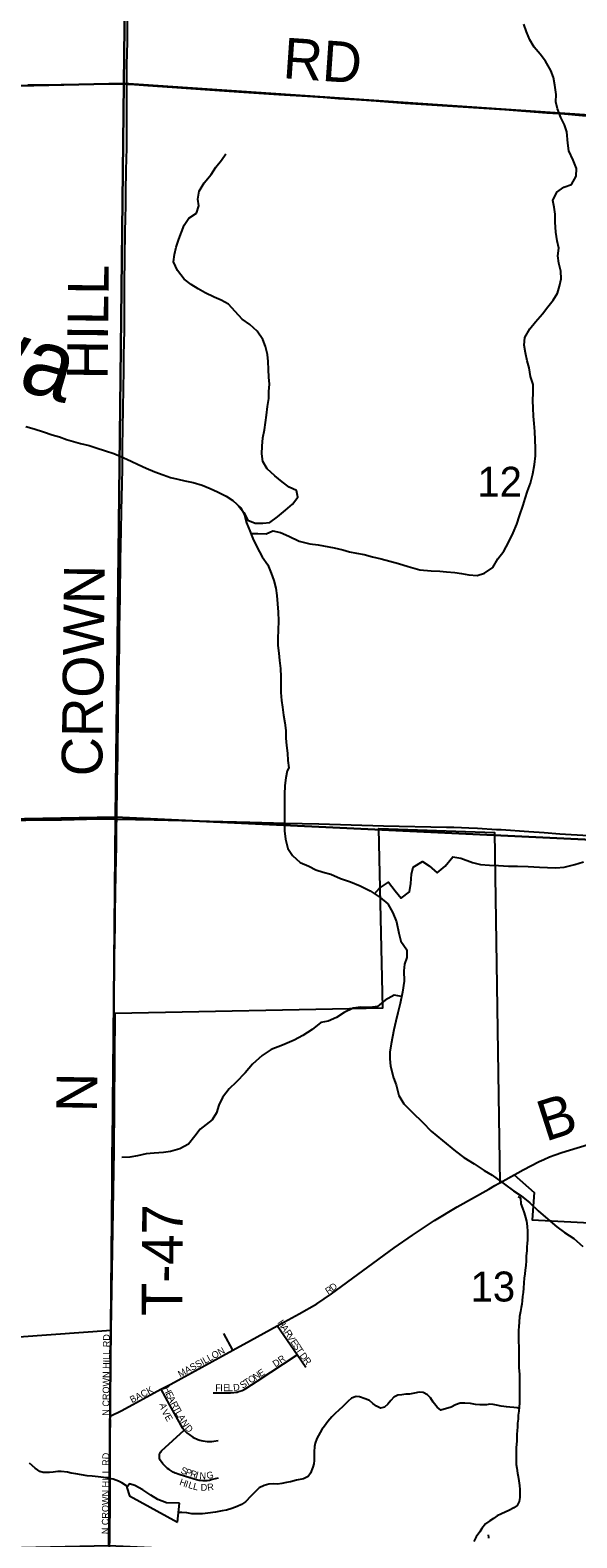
# Model space of a CAD drawing. Extents: x 1985906 to 2360102, y 891258 to 1222054.
# Drawn here: x 2165986 to 2170020, y 1042372 to 1053500 of the extents above; entities that cross this region are included whole.
import ezdxf

# ---------------------------------------------------------------- set-up
doc = ezdxf.new("R2010")
doc.units = 0
for name, color, linetype in [('GM_X_City_Street', 7, 'Continuous'), ('GM_X_City_Street_Text', 7, 'Continuous'), ('GM_X_Corporation', 7, 'Continuous'), ('GM_X_County_Road', 7, 'Continuous'), ('GM_X_County_Road_Text', 7, 'Continuous'), ('GM_X_Minor_Lake', 7, 'Continuous'), ('GM_X_Minor_River', 7, 'Continuous'), ('GM_X_Minor_River_Text', 7, 'Continuous'), ('GM_X_Section', 7, 'Continuous'), ('GM_X_Section_Text', 7, 'Continuous'), ('GM_X_Township_Road', 7, 'Continuous'), ('GM_X_Township_Road_Text', 7, 'Continuous')]:
    doc.layers.add(name, color=color, linetype=linetype)

msp = doc.modelspace()

# ---------------------------------------------------------------- linework, layer by layer
at = {"layer": 'GM_X_City_Street'}
for points in [[(2169370, 1044945), (2169416, 1044971)], [(2167809, 1043936), (2167972, 1044025), (2168100, 1044100), (2168209, 1044172), (2168672, 1044511), (2168806, 1044605), (2168970, 1044713), (2169138, 1044814), (2169370, 1044945)], [(2166577, 1043269), (2166577, 1043320), (2166578, 1043394), (2166578, 1043449), (2166579, 1043536), (2166580, 1043636), (2166584, 1044005)], [(2167482, 1043758), (2167416, 1043880)], [(2167482, 1043758), (2167612, 1043829), (2167809, 1043936)], [(2167955, 1043722), (2167809, 1043936)], [(2166951, 1043468), (2167023, 1043507), (2167253, 1043632), (2167482, 1043758)], [(2167336, 1043441), (2167402, 1043442), (2167465, 1043443), (2167488, 1043445), (2167504, 1043447), (2167514, 1043448), (2167524, 1043451), (2167534, 1043454), (2167549, 1043460), (2167564, 1043467), (2167578, 1043474), (2167662, 1043528), (2167955, 1043722)], [(2168019, 1043628), (2167955, 1043722)], [(2166577, 1043269), (2166663, 1043311), (2166951, 1043468)], [(2166951, 1043468), (2167015, 1043351), (2167094, 1043206), (2167112, 1043179), (2167121, 1043168), (2167123, 1043166)], [(2166571, 1042288), (2166573, 1042375), (2166574, 1042440), (2166575, 1042589), (2166576, 1042699), (2166577, 1042830), (2166577, 1042898), (2166577, 1043029), (2166577, 1043073), (2166577, 1043142), (2166578, 1043226), (2166577, 1043269)], [(2167372, 1042812), (2167330, 1042801), (2167308, 1042796), (2167293, 1042793), (2167276, 1042792), (2167260, 1042792), (2167244, 1042794), (2167232, 1042796), (2167212, 1042800), (2167133, 1042825), (2167078, 1042842), (2167065, 1042846), (2167055, 1042850), (2167041, 1042857), (2167026, 1042865), (2167012, 1042875), (2167000, 1042884), (2166992, 1042891), (2166982, 1042901), (2166966, 1042919), (2166953, 1042934), (2166946, 1042944), (2166943, 1042952), (2166940, 1042958), (2166939, 1042966), (2166939, 1042973), (2166939, 1042980), (2166940, 1042984), (2166941, 1042988), (2166942, 1042992), (2166943, 1042995), (2166945, 1042999), (2166947, 1043002), (2166950, 1043007), (2166956, 1043014), (2167123, 1043166)], [(2167123, 1043166), (2167134, 1043155), (2167145, 1043145), (2167159, 1043134), (2167168, 1043127), (2167177, 1043121), (2167187, 1043115), (2167200, 1043108), (2167213, 1043102), (2167223, 1043098), (2167239, 1043093), (2167247, 1043090), (2167261, 1043087), (2167277, 1043084), (2167292, 1043083), (2167310, 1043082), (2167326, 1043083), (2167342, 1043084), (2167374, 1043091)], [(2169371, 1042368), (2169371, 1042375), (2169369, 1042395)]]:
    msp.add_lwpolyline(points, dxfattribs=at)
at = {"layer": 'GM_X_Corporation'}
msp.add_lwpolyline([(2163928, 1042227), (2163924, 1043712), (2166583, 1043905), (2166606, 1045227), (2166613, 1046244), (2168589, 1046283), (2168559, 1047607), (2169413, 1047577), (2169452, 1044992), (2169557, 1045052), (2169706, 1044921), (2169691, 1044719), (2170780, 1044662)], dxfattribs=at)
at = {"layer": 'GM_X_County_Road'}
for points in [[(2165824, 1047666), (2166085, 1047670), (2166217, 1047672), (2166496, 1047678), (2166625, 1047677)], [(2166625, 1047677), (2166900, 1047671), (2167310, 1047661), (2167606, 1047654), (2167869, 1047646), (2168115, 1047641), (2168593, 1047628)], [(2168593, 1047628), (2169058, 1047618), (2169113, 1047617), (2169169, 1047615), (2169224, 1047613), (2169286, 1047610), (2169426, 1047601)], [(2169426, 1047601), (2169461, 1047600), (2169666, 1047586), (2169779, 1047577), (2169894, 1047568), (2170107, 1047555), (2170156, 1047552), (2170273, 1047546), (2170339, 1047542), (2170402, 1047538), (2170524, 1047530), (2170725, 1047517), (2170970, 1047501), (2171378, 1047474), (2171851, 1047441), (2172269, 1047415)], [(2169776, 1045165), (2169817, 1045183), (2169859, 1045198), (2169909, 1045215), (2170161, 1045291), (2170337, 1045342)], [(2169522, 1045031), (2169625, 1045089), (2169742, 1045150), (2169776, 1045165)], [(2169416, 1044971), (2169522, 1045031)]]:
    msp.add_lwpolyline(points, dxfattribs=at)
at = {"layer": 'GM_X_Minor_Lake'}
for points in [[(2167087, 1042628), (2166993, 1042629), (2166928, 1042655), (2166876, 1042686), (2166816, 1042726), (2166757, 1042757), (2166719, 1042769), (2166699, 1042743), (2166720, 1042681), (2167074, 1042487)], [(2167074, 1042487), (2167087, 1042628)]]:
    msp.add_lwpolyline(points, dxfattribs=at)
at = {"layer": 'GM_X_Minor_River'}
for points in [[(2167615, 1049785), (2167666, 1049784), (2167727, 1049782), (2167777, 1049805), (2167833, 1049792), (2167894, 1049764), (2167972, 1049729), (2168049, 1049709), (2168111, 1049702), (2168228, 1049679), (2168292, 1049663), (2168343, 1049650), (2168393, 1049640), (2168451, 1049629), (2168512, 1049613), (2168576, 1049598), (2168639, 1049580), (2168703, 1049563), (2168776, 1049541), (2168862, 1049516), (2168945, 1049509), (2169009, 1049506), (2169059, 1049502), (2169120, 1049497), (2169170, 1049489), (2169224, 1049479), (2169285, 1049474), (2169339, 1049491), (2169399, 1049533), (2169436, 1049598), (2169480, 1049654), (2169515, 1049719), (2169549, 1049790), (2169577, 1049854), (2169598, 1049916), (2169623, 1049993), (2169639, 1050043), (2169657, 1050096), (2169678, 1050156), (2169694, 1050224), (2169707, 1050293), (2169715, 1050359), (2169716, 1050415), (2169712, 1050477), (2169709, 1050538), (2169706, 1050596), (2169700, 1050650), (2169697, 1050710), (2169695, 1050766), (2169698, 1050824), (2169698, 1050885), (2169679, 1050943), (2169667, 1051007), (2169654, 1051059), (2169641, 1051119), (2169631, 1051175), (2169636, 1051231), (2169674, 1051296), (2169714, 1051348), (2169767, 1051407), (2169807, 1051458), (2169845, 1051508), (2169877, 1051559), (2169892, 1051611), (2169904, 1051665), (2169903, 1051721), (2169887, 1051781), (2169880, 1051834), (2169886, 1051890), (2169875, 1051946), (2169866, 1052010), (2169860, 1052082), (2169859, 1052142), (2169853, 1052193), (2169844, 1052243), (2169872, 1052303), (2169924, 1052342), (2169980, 1052360), (2170015, 1052421), (2170017, 1052479), (2169994, 1052541), (2169962, 1052609), (2169953, 1052665), (2169946, 1052749), (2169928, 1052801), (2169901, 1052855), (2169876, 1052919), (2169864, 1052971), (2169867, 1053026), (2169857, 1053094), (2169848, 1053150), (2169828, 1053202), (2169789, 1053270), (2169750, 1053323), (2169705, 1053375), (2169673, 1053429), (2169648, 1053487), (2169630, 1053543)], [(2167522, 1049990), (2167562, 1049940), (2167593, 1049882), (2167646, 1049860), (2167702, 1049861), (2167754, 1049865), (2167812, 1049908), (2167870, 1049958), (2167922, 1050001), (2167961, 1050052), (2167951, 1050102), (2167898, 1050127), (2167846, 1050165), (2167791, 1050211), (2167734, 1050262), (2167702, 1050316), (2167695, 1050372), (2167697, 1050430), (2167702, 1050491), (2167714, 1050549), (2167723, 1050605), (2167729, 1050658), (2167736, 1050722), (2167746, 1050782), (2167747, 1050832), (2167751, 1050888), (2167748, 1050939), (2167744, 1050995), (2167743, 1051053), (2167737, 1051105), (2167722, 1051165), (2167702, 1051217), (2167661, 1051277), (2167608, 1051327), (2167550, 1051366), (2167499, 1051422), (2167450, 1051478), (2167396, 1051507), (2167343, 1051529), (2167278, 1051562), (2167226, 1051590), (2167173, 1051622), (2167121, 1051661), (2167072, 1051727), (2167043, 1051791), (2167051, 1051845), (2167062, 1051898), (2167082, 1051958), (2167102, 1052008), (2167123, 1052061), (2167157, 1052111), (2167213, 1052148), (2167231, 1052202), (2167224, 1052252), (2167232, 1052311), (2167271, 1052373), (2167321, 1052434), (2167357, 1052488), (2167398, 1052541), (2167430, 1052587)], [(2165955, 1050575), (2166016, 1050557), (2166084, 1050536), (2166149, 1050512), (2166203, 1050497), (2166253, 1050479), (2166358, 1050448), (2166421, 1050433), (2166473, 1050417), (2166542, 1050396), (2166602, 1050374), (2166677, 1050343), (2166731, 1050319), (2166782, 1050295), (2166842, 1050268), (2166905, 1050240), (2166967, 1050217), (2167022, 1050199), (2167076, 1050186), (2167128, 1050174), (2167189, 1050161), (2167255, 1050141), (2167314, 1050118), (2167368, 1050092), (2167431, 1050061), (2167481, 1050027), (2167540, 1049973)], [(2167540, 1049973), (2167567, 1049921), (2167583, 1049863), (2167608, 1049805), (2167628, 1049747), (2167659, 1049686), (2167698, 1049612), (2167739, 1049554), (2167763, 1049492), (2167784, 1049438), (2167799, 1049380), (2167805, 1049326), (2167812, 1049266), (2167816, 1049205), (2167819, 1049139), (2167815, 1049071), (2167814, 1049013), (2167814, 1048959), (2167821, 1048902), (2167825, 1048848), (2167832, 1048788), (2167835, 1048726), (2167836, 1048610), (2167840, 1048553), (2167847, 1048503), (2167855, 1048443), (2167866, 1048387), (2167872, 1048331), (2167873, 1048275), (2167877, 1048219), (2167884, 1048164), (2167888, 1048110), (2167895, 1048056), (2167882, 1048034)], [(2167882, 1048034), (2167872, 1047982), (2167866, 1047925), (2167863, 1047859), (2167862, 1047781), (2167863, 1047591), (2167871, 1047529), (2167888, 1047459), (2167922, 1047407), (2167979, 1047357), (2168041, 1047328), (2168095, 1047302), (2168148, 1047286), (2168204, 1047269), (2168276, 1047239), (2168350, 1047214), (2168421, 1047184), (2168495, 1047147), (2168568, 1047099), (2168624, 1047050), (2168663, 1046984), (2168689, 1046918), (2168706, 1046834), (2168720, 1046776), (2168765, 1046712), (2168765, 1046656), (2168748, 1046606), (2168744, 1046556), (2168746, 1046481), (2168733, 1046399), (2168716, 1046315), (2168698, 1046246), (2168683, 1046186), (2168669, 1046122), (2168650, 1046018), (2168640, 1045957), (2168639, 1045907), (2168645, 1045853), (2168666, 1045767), (2168686, 1045715), (2168707, 1045637), (2168743, 1045575), (2168804, 1045514), (2168884, 1045436), (2168945, 1045373), (2169028, 1045305), (2169124, 1045226), (2169187, 1045178), (2169263, 1045133), (2169336, 1045083), (2169394, 1045049), (2169487, 1044982), (2169553, 1044932), (2169609, 1044895), (2169672, 1044845), (2169734, 1044784), (2169807, 1044724), (2169872, 1044666), (2169930, 1044625), (2169998, 1044581), (2170063, 1044522)], [(2168526, 1047126), (2168563, 1047167), (2168631, 1047212), (2168679, 1047148), (2168724, 1047092), (2168784, 1047141), (2168795, 1047201), (2168799, 1047271), (2168812, 1047322), (2168880, 1047364), (2168930, 1047331), (2168989, 1047281), (2169049, 1047330), (2169106, 1047398), (2169164, 1047389), (2169249, 1047357), (2169309, 1047342), (2169375, 1047336), (2169443, 1047333), (2169515, 1047329), (2169583, 1047330), (2169661, 1047326), (2169744, 1047321), (2169804, 1047320), (2169866, 1047316), (2169926, 1047323), (2170004, 1047341), (2170068, 1047362)], [(2168726, 1046366), (2168673, 1046377), (2168605, 1046340), (2168548, 1046293), (2168494, 1046285), (2168427, 1046288), (2168369, 1046280), (2168304, 1046249), (2168246, 1046211), (2168184, 1046186), (2168130, 1046176), (2168068, 1046123), (2167998, 1046079), (2167935, 1046046), (2167847, 1046007), (2167765, 1045976), (2167697, 1045932), (2167627, 1045867), (2167572, 1045805), (2167506, 1045734), (2167455, 1045685), (2167405, 1045621), (2167379, 1045564), (2167362, 1045508), (2167330, 1045456), (2167241, 1045389), (2167201, 1045337), (2167155, 1045278), (2167089, 1045243), (2167021, 1045223), (2166969, 1045216), (2166901, 1045212), (2166843, 1045205), (2166779, 1045191), (2166721, 1045182), (2166663, 1045178)], [(2169588, 1044892), (2169603, 1044881), (2169607, 1044837), (2169620, 1044805), (2169632, 1044771), (2169642, 1044737), (2169649, 1044709), (2169653, 1044673), (2169657, 1044633), (2169656, 1044597), (2169656, 1044570), (2169654, 1044544), (2169652, 1044520), (2169650, 1044490), (2169647, 1044454), (2169645, 1044416), (2169643, 1044382), (2169638, 1044347), (2169636, 1044319), (2169632, 1044289), (2169630, 1044253), (2169627, 1044215), (2169623, 1044183), (2169619, 1044153), (2169617, 1044122), (2169614, 1044096), (2169610, 1044072), (2169604, 1044042), (2169598, 1044006), (2169595, 1043964), (2169591, 1043931), (2169589, 1043901), (2169591, 1043699), (2169593, 1043652), (2169593, 1043626), (2169596, 1043580), (2169597, 1043446), (2169597, 1043399), (2169596, 1043369), (2169594, 1043337), (2169592, 1043307), (2169588, 1043277), (2169587, 1043247), (2169583, 1043217), (2169581, 1043190), (2169579, 1043162), (2169578, 1043138), (2169578, 1043112), (2169576, 1043086), (2169574, 1043062), (2169572, 1043036), (2169571, 1042988), (2169571, 1042945), (2169571, 1042913), (2169576, 1042887), (2169582, 1042849), (2169588, 1042825), (2169592, 1042793), (2169597, 1042759), (2169599, 1042729), (2169600, 1042669), (2169594, 1042640), (2169580, 1042610), (2169556, 1042592), (2169518, 1042573), (2169490, 1042561), (2169464, 1042549), (2169432, 1042533), (2169404, 1042514), (2169378, 1042496), (2169346, 1042474), (2169318, 1042441), (2169303, 1042415), (2169277, 1042379), (2169259, 1042344)], [(2169593, 1043326), (2169580, 1043331), (2169554, 1043333), (2169526, 1043335), (2169500, 1043338), (2169461, 1043344), (2169427, 1043350), (2169403, 1043356), (2169379, 1043357), (2169353, 1043353), (2169303, 1043353), (2169273, 1043355), (2169236, 1043362), (2169194, 1043366), (2169158, 1043366), (2169124, 1043353), (2169092, 1043337), (2169068, 1043329), (2169042, 1043321), (2169016, 1043314), (2168990, 1043336), (2168959, 1043372), (2168939, 1043404), (2168919, 1043428), (2168886, 1043444), (2168856, 1043446), (2168822, 1043439), (2168786, 1043433), (2168758, 1043431), (2168728, 1043426), (2168700, 1043424), (2168670, 1043410), (2168648, 1043386), (2168624, 1043357), (2168600, 1043335), (2168570, 1043329), (2168542, 1043343), (2168514, 1043364), (2168489, 1043386), (2168457, 1043398), (2168417, 1043412), (2168391, 1043414), (2168357, 1043403), (2168329, 1043377), (2168293, 1043341), (2168263, 1043314), (2168237, 1043290), (2168213, 1043264), (2168183, 1043231), (2168158, 1043197), (2168138, 1043171), (2168102, 1043106), (2168090, 1043070), (2168085, 1043046), (2168081, 1043006), (2168081, 1042943), (2168078, 1042917), (2168072, 1042893), (2168054, 1042849), (2168038, 1042824), (2168004, 1042806), (2167952, 1042798), (2167908, 1042785), (2167878, 1042781), (2167842, 1042773), (2167810, 1042768), (2167782, 1042770), (2167748, 1042768), (2167712, 1042758), (2167676, 1042741), (2167614, 1042678), (2167574, 1042638), (2167546, 1042618), (2167514, 1042603), (2167474, 1042587), (2167434, 1042577), (2167402, 1042570), (2167354, 1042562), (2167298, 1042553), (2167258, 1042549), (2167217, 1042549), (2167179, 1042550), (2167141, 1042556), (2167105, 1042558), (2167081, 1042559)], [(2166527, 1042818), (2166488, 1042822), (2166444, 1042826), (2166406, 1042829), (2166364, 1042837), (2166322, 1042843), (2166289, 1042850), (2166261, 1042856), (2166215, 1042862), (2166189, 1042862), (2166155, 1042857), (2166129, 1042853), (2166081, 1042853), (2166056, 1042861), (2166022, 1042886), (2165982, 1042922)], [(2166705, 1042751), (2166696, 1042755), (2166661, 1042777), (2166637, 1042789), (2166599, 1042805), (2166555, 1042812), (2166527, 1042818)]]:
    msp.add_lwpolyline(points, dxfattribs=at)
at = {"layer": 'GM_X_Section'}
for points in [[(2166977, 1057899), (2172286, 1057994), (2172286, 1052988), (2172282, 1052724), (2166677, 1053106), (2166733, 1057896)], [(2166733, 1057896), (2166677, 1053106), (2161139, 1052984), (2161268, 1057808), (2161606, 1057811)], [(2161139, 1052984), (2166677, 1053106), (2166616, 1047692), (2161113, 1047590)], [(2172282, 1052724), (2172254, 1047621), (2172252, 1047422), (2166616, 1047692), (2166677, 1053106)], [(2161113, 1047590), (2166616, 1047692), (2166567, 1042312), (2161080, 1042186)], [(2166616, 1047692), (2172252, 1047422), (2172213, 1042261), (2172213, 1042047), (2166567, 1042312)]]:
    msp.add_lwpolyline(points, close=True, dxfattribs=at)
at = {"layer": 'GM_X_Township_Road'}
for points in [[(2166699, 1053102), (2166700, 1053246), (2166703, 1053410), (2166705, 1053656), (2166708, 1053853), (2166713, 1054279), (2166718, 1054608), (2166720, 1054788), (2166721, 1054936), (2166725, 1055231), (2166726, 1055412), (2166732, 1055740), (2166735, 1055970), (2166737, 1056348), (2166739, 1056742), (2166738, 1056955), (2166739, 1057398), (2166740, 1057694), (2166739, 1057877), (2166739, 1057900)], [(2165969, 1053097), (2166034, 1053097), (2166215, 1053099), (2166346, 1053101), (2166494, 1053103), (2166576, 1053104), (2166641, 1053103), (2166699, 1053102)], [(2166625, 1047677), (2166629, 1047951), (2166633, 1048148), (2166636, 1048476), (2166639, 1048673), (2166641, 1048772), (2166644, 1048936), (2166646, 1049083), (2166648, 1049198), (2166651, 1049312), (2166653, 1049591), (2166657, 1049805), (2166660, 1049953), (2166664, 1050150), (2166667, 1050264), (2166668, 1050428), (2166669, 1050560), (2166672, 1050708), (2166674, 1050855), (2166676, 1050987), (2166678, 1051102), (2166681, 1051282), (2166681, 1051390), (2166681, 1051496), (2166682, 1051642), (2166684, 1051807), (2166685, 1051876), (2166686, 1051955), (2166688, 1052021), (2166689, 1052102), (2166691, 1052216), (2166691, 1052297), (2166695, 1052476), (2166696, 1052541), (2166698, 1052639), (2166700, 1052721), (2166699, 1052836), (2166700, 1052967), (2166699, 1053098), (2166699, 1053102)], [(2166699, 1053102), (2166723, 1053101), (2166853, 1053092), (2167067, 1053076), (2167312, 1053059), (2167525, 1053044), (2167820, 1053026), (2168032, 1053012), (2168147, 1053004), (2168262, 1052996), (2168393, 1052988), (2168540, 1052977), (2168752, 1052962), (2168949, 1052949), (2169489, 1052913), (2169799, 1052890), (2169930, 1052881), (2170061, 1052870), (2170258, 1052856), (2170438, 1052843), (2170618, 1052830), (2170945, 1052807), (2171436, 1052771), (2171629, 1052758)], [(2166605, 1046348), (2166609, 1046643), (2166611, 1046793), (2166612, 1046870), (2166614, 1046980), (2166616, 1047132), (2166619, 1047266), (2166621, 1047383), (2166622, 1047469), (2166623, 1047519), (2166624, 1047580), (2166624, 1047626), (2166625, 1047677)], [(2166587, 1044327), (2166587, 1044362), (2166588, 1044431), (2166588, 1044530), (2166590, 1044704), (2166590, 1044785), (2166591, 1044942), (2166592, 1045169), (2166594, 1045343), (2166596, 1045492), (2166597, 1045628), (2166598, 1045772), (2166603, 1046061), (2166605, 1046348)], [(2166584, 1044005), (2166586, 1044184), (2166587, 1044327)]]:
    msp.add_lwpolyline(points, dxfattribs=at)

# ---------------------------------------------------------------- texts
at = {"layer": 'GM_X_City_Street_Text'}
for s, rotation, p in [('R', 33.6631, (2168184, 1044166)), ('D', 36.5902, (2168219, 1044190)), ('H', 303.4536, (2167809, 1043960)), ('N CROWN HILL RD', 89.5387, (2166569, 1043273)), ('A', 303.4536, (2167833, 1043924)), ('R', 303.4825, (2167858, 1043887)), ('V', 303.4536, (2167879, 1043854)), ('E', 303.4476, (2167904, 1043817)), ('MASSILLON', 28.8414, (2167093, 1043554)), ('S', 303.4742, (2167923, 1043788)), ('T', 303.8997, (2167943, 1043758)), ('D', 306.1937, (2167971, 1043716)), ('E', 32.796, (2167686, 1043557)), ('DR', 34.5143, (2167796, 1043629)), ('R', 306.3936, (2167997, 1043681)), ('F', 0.1366, (2167352, 1043454)), ('I', 0.1045, (2167388, 1043454)), ('E', 0.1089, (2167410, 1043454)), ('L', 0.1339, (2167445, 1043454)), ('D', 8.8908, (2167488, 1043455)), ('S', 33.9726, (2167554, 1043471)), ('T', 32.7352, (2167583, 1043490)), ('O', 32.8089, (2167613, 1043509)), ('N', 32.8089, (2167650, 1043533)), ('BACK', 27.2133, (2166737, 1043365)), ('H', 295.734, (2166965, 1043475)), ('E', 295.7463, (2166984, 1043436)), ('A', 295.9506, (2166999, 1043404)), ('A', 285.7382, (2166938, 1043358)), ('V', 299.4546, (2166954, 1043303)), ('E', 300.1092, (2166976, 1043264)), ('R', 297.7817, (2167019, 1043363)), ('T', 298.6755, (2167038, 1043327)), ('L', 298.8102, (2167055, 1043296)), ('A', 298.7744, (2167072, 1043265)), ('N', 302.2749, (2167095, 1043224)), ('D', 311.7192, (2167124, 1043179)), ('N CROWN HILL RD', 89.5348, (2166564, 1042398)), ('S', 338.6703, (2167092, 1042851)), ('P', 341.3185, (2167127, 1042837)), ('R', 343.9558, (2167163, 1042825)), ('I', 344.8337, (2167202, 1042814)), ('N', 356.4348, (2167234, 1042806)), ('G', 11.3992, (2167292, 1042805)), ('H', 340.3829, (2167083, 1042763)), ('I', 342.8174, (2167126, 1042747)), ('L', 343.3381, (2167148, 1042741)), ('L', 346.2094, (2167184, 1042730)), ('D', 359.6041, (2167244, 1042719)), ('R', 7.9151, (2167296, 1042719))]:
    msp.add_text(s, height=50, rotation=rotation, dxfattribs=at).set_placement(p)
at = {"layer": 'GM_X_County_Road_Text'}
msp.add_text('B', height=300, rotation=17.8388, dxfattribs=at).set_placement((2169789, 1045295))
at = {"layer": 'GM_X_Minor_River_Text'}
msp.add_text('Chippewa', height=500.2, rotation=343.5346, dxfattribs=at).set_placement((2163389, 1051589))
at = {"layer": 'GM_X_Section_Text'}
for s, p in [('12', (2169286, 1050056)), ('13', (2169236, 1044116))]:
    msp.add_text(s, height=221, rotation=0, dxfattribs=at).set_placement(p)
at = {"layer": 'GM_X_Township_Road_Text'}
for s, rotation, p in [('RD', 356.0518, (2167845, 1053146)), ('HILL', 89.4027, (2166557, 1050921)), ('CROWN', 89.2648, (2166517, 1047991)), ('N', 89.0484, (2166478, 1045512)), ('T-47', 89.6509, (2167108, 1044008))]:
    msp.add_text(s, height=300, rotation=rotation, dxfattribs=at).set_placement(p)

doc.saveas('drawing.dxf')
